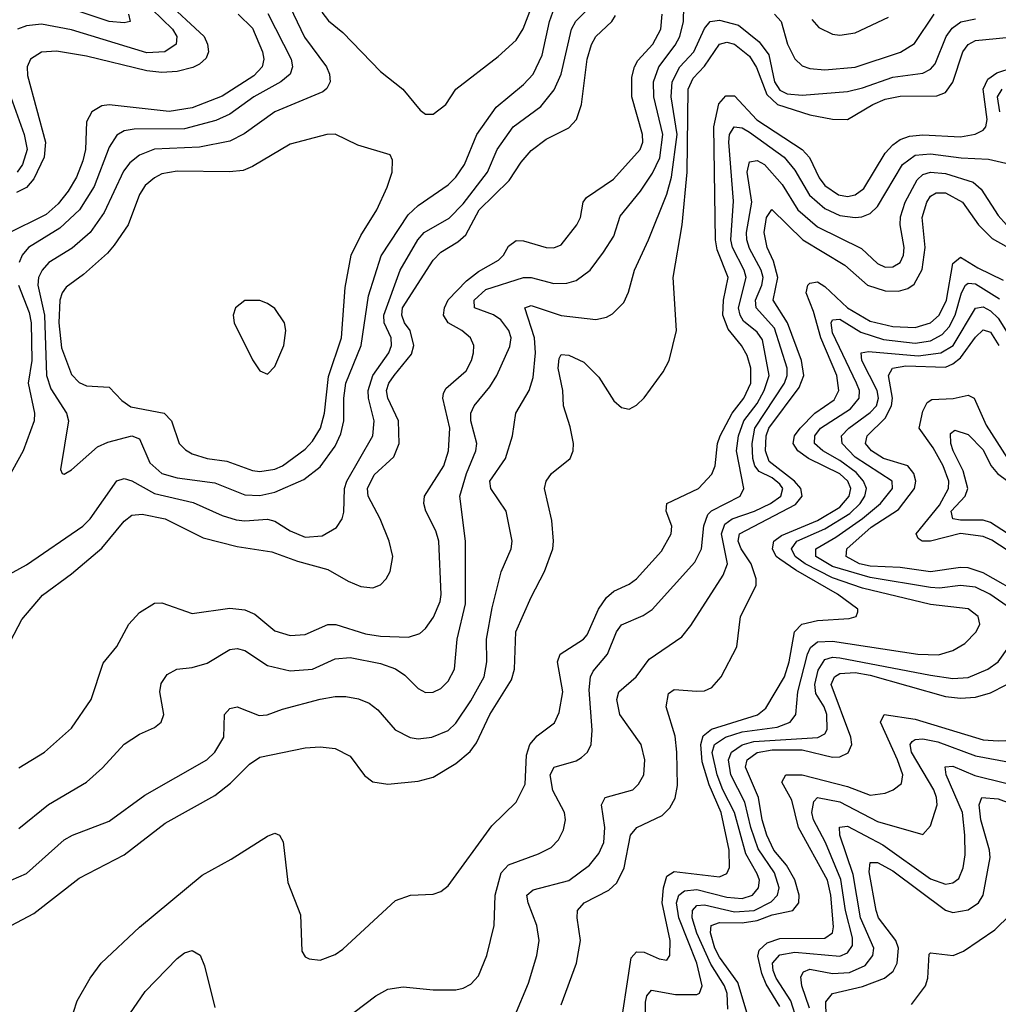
# Model space of a CAD drawing. Header units: inches. Extents: x 884549 to 1028252, y 526810 to 653624.
# Tile 788 of 1056: x 1013532 to 1016130, y 601241 to 603855. Entities that reach past the tile are written whole.
import ezdxf

# ---------------------------------------------------------------- set-up
doc = ezdxf.new("R2010")
doc.units = ezdxf.units.IN
doc.header["$MEASUREMENT"] = 0
doc.layers.add('B0610', color=7, linetype='Continuous')

msp = doc.modelspace()

# ---------------------------------------------------------------- linework, layer by layer
at = {"layer": 'B0610', "color": 5}
for points, elevation in [([(1014334.8, 603874.8), (1014352.2, 603852.2), (1014390, 603821.3), (1014490, 603717.3), (1014549.2, 603670), (1014595.1, 603615.1), (1014610, 603603.8), (1014630, 603604.2), (1014664, 603630), (1014690, 603670.2), (1014803, 603757), (1014850, 603800.2), (1014869.3, 603830.7), (1014913.2, 603946.8)], 2780), ([(1013914.6, 603910), (1014022.4, 603810), (1014031.2, 603790), (1014033.5, 603770), (1014027.1, 603752.9), (1014010, 603736.7), (1013992.2, 603727.8), (1013950, 603717.5), (1013910, 603714.3), (1013870, 603719), (1013710, 603758.5), (1013630, 603771.7), (1013590, 603768.8), (1013561.2, 603750), (1013552.3, 603730), (1013553.4, 603706.6), (1013600.8, 603530), (1013597.4, 603490), (1013570, 603432.5), (1013550.3, 603409.7), (1013524, 603396)], 2680), ([(1013855.4, 603910), (1013937.7, 603830), (1013949.2, 603810), (1013947.5, 603790), (1013918, 603770), (1013870, 603766.7), (1013670, 603827.9), (1013590, 603842.6), (1013550, 603838.4), (1013526, 603830)], 2660), ([(1013487.1, 602372.9), (1013550, 602407.3), (1013700.2, 602510), (1013719, 602530), (1013790, 602630.8), (1013810, 602636.4), (1013830, 602630.6), (1013890, 602596.8), (1013992.8, 602572.8), (1014070, 602538.2), (1014106.9, 602526.9), (1014130, 602524), (1014190, 602528.3), (1014210, 602523.1), (1014250, 602497.6), (1014290, 602481), (1014335.4, 602484.6), (1014373.4, 602506.5), (1014388.6, 602530), (1014392.6, 602547.4), (1014394.5, 602610), (1014400.4, 602630), (1014469.5, 602750), (1014473.6, 602790), (1014458.3, 602850), (1014457.4, 602870), (1014470, 602910), (1014511.9, 602970), (1014519.6, 602990), (1014518.3, 603010), (1014500, 603050), (1014499, 603070), (1014542.1, 603190), (1014589.5, 603270), (1014606.5, 603290), (1014672.1, 603327.9), (1014710, 603365.8), (1014774.5, 603450), (1014800.3, 603510), (1014842.5, 603570), (1014915.9, 603624.1), (1014951, 603669), (1014969.6, 603710), (1014997.6, 603830), (1015009, 603851), (1015047.5, 603890)], 2740), ([(1013530, 601707.8), (1013608.9, 601771.1), (1013709.5, 601830.5), (1013751.7, 601868.3), (1013810, 601931.3), (1013850, 601957.7), (1013890, 601975.6), (1013908, 601990), (1013914.6, 602010), (1013904, 602070), (1013908, 602092), (1013923.7, 602116.3), (1013949.3, 602130.7), (1013990, 602135), (1014030, 602146.7), (1014090, 602183), (1014110, 602185.5), (1014130, 602180.1), (1014190, 602139.8), (1014250, 602126.2), (1014309.2, 602130.8), (1014370, 602158.1), (1014410, 602161.5), (1014490, 602145.2), (1014530, 602131.6), (1014554.6, 602114.6), (1014590, 602079.4), (1014610, 602068.5), (1014630, 602069), (1014650, 602079.5), (1014670, 602098.2), (1014686.4, 602130), (1014693.8, 602210), (1014716.2, 602303.8), (1014716.2, 602470), (1014701.1, 602590), (1014718.8, 602650), (1014743.6, 602710), (1014745.6, 602730), (1014730.4, 602790), (1014730.4, 602810), (1014738.5, 602830), (1014780.3, 602879.7), (1014798.9, 602910), (1014833.2, 602986.8), (1014836.7, 603010), (1014831.1, 603030), (1014810, 603058.1), (1014790, 603071.1), (1014739.9, 603090), (1014739, 603110), (1014770, 603138.1), (1014870, 603170.5), (1014890, 603170.1), (1014950, 603154.5), (1014984.9, 603155.1), (1015010, 603162.6), (1015046.7, 603190), (1015082.6, 603237.4), (1015110, 603279.7), (1015126.7, 603333.3), (1015180.7, 603399.3), (1015212.2, 603447.8), (1015231.6, 603488.4), (1015239.5, 603550), (1015216.3, 603650), (1015214.7, 603690), (1015228.7, 603730), (1015272.8, 603787.2), (1015284.7, 603810), (1015294.3, 603850), (1015295.8, 603890)], 2660), ([(1014249.8, 603889.8), (1014288.5, 603808.5), (1014346.9, 603730), (1014355.1, 603710), (1014356.6, 603690), (1014347.9, 603672.1), (1014336.7, 603663.3), (1014210, 603610.3), (1014127.8, 603552.2), (1014090, 603532.1), (1014010, 603516.8), (1013890, 603511.4), (1013850, 603495.6), (1013825.1, 603474.9), (1013807.5, 603452.5), (1013756.9, 603343.1), (1013719.7, 603290), (1013671.9, 603248.1), (1013609.8, 603210.2), (1013591.8, 603190), (1013582.6, 603170), (1013580.8, 603150), (1013598.2, 603070), (1013603.7, 602910), (1013615.1, 602875.1), (1013656.6, 602810), (1013661.9, 602790), (1013640.5, 602660.5), (1013644.7, 602650), (1013650, 602648), (1013670, 602659.3), (1013738.8, 602721.2), (1013766.6, 602733.4), (1013830, 602750.1), (1013850, 602741.6), (1013878.1, 602678.1), (1013909.7, 602649.7), (1013950, 602638.1), (1014050, 602625.5), (1014130, 602593.7), (1014170, 602591.8), (1014210, 602600.4), (1014286.4, 602633.6), (1014330, 602667.5), (1014370, 602722.4), (1014384.9, 602755.1), (1014392.7, 602790), (1014392.6, 602850), (1014398.5, 602890), (1014438.5, 602990), (1014457.9, 603122.1), (1014492.2, 603227.8), (1014563.6, 603336.4), (1014590, 603361.3), (1014670, 603416.4), (1014690, 603436.8), (1014713, 603470), (1014746.2, 603550), (1014797.1, 603622.9), (1014870, 603683.1), (1014895.1, 603710), (1014919, 603761), (1014938.7, 603850), (1014952.5, 603887.5)], 2760), ([(1013820.7, 603870), (1013825.3, 603850), (1013810, 603846.2), (1013769.6, 603850.4), (1013650, 603889.9)], 2640), ([(1013447.2, 602090), (1013538.1, 602261.9), (1013593.1, 602326.9), (1013670, 602383.8), (1013750, 602451.6), (1013810, 602523.8), (1013830, 602539.4), (1013857.8, 602542.2), (1013918.6, 602530), (1014019.2, 602479.2), (1014110, 602456.2), (1014201.6, 602441.6), (1014270, 602416.8), (1014350, 602395.2), (1014403.9, 602363.9), (1014438.3, 602350), (1014470, 602346.8), (1014490, 602354.5), (1014505, 602370), (1014515.6, 602390), (1014522.9, 602430), (1014513, 602470), (1014489.3, 602530), (1014457.7, 602590), (1014455.8, 602610), (1014473.3, 602646.7), (1014526, 602694), (1014539.7, 602730), (1014537.9, 602790), (1014509.6, 602850), (1014506.4, 602870), (1014512.7, 602890), (1014526.2, 602910), (1014572.8, 602967.2), (1014578.9, 602990), (1014569.2, 603030), (1014553.8, 603050), (1014546.8, 603070), (1014548.4, 603090), (1014630, 603216.6), (1014650, 603237.4), (1014695.1, 603264.9), (1014716.6, 603283.4), (1014751.8, 603350), (1014832.2, 603427.8), (1014863.4, 603476.6), (1014890, 603507.7), (1014930, 603537.7), (1014990, 603567.9), (1015010.4, 603590), (1015023.5, 603630), (1015039.3, 603750), (1015050, 603789.2), (1015062, 603810), (1015104, 603850), (1015113.8, 603866.2)], 2720), ([(1014112.2, 603870), (1014150, 603832), (1014177.2, 603770), (1014180.1, 603750), (1014175.7, 603730), (1014153.8, 603706.2), (1014070, 603651.7), (1013990, 603620.9), (1013929.2, 603610.8), (1013770, 603629.2), (1013750, 603626.1), (1013723.4, 603610), (1013710, 603583.6), (1013706.7, 603510), (1013699.9, 603480.1), (1013683.2, 603436.8), (1013660.7, 603399.3), (1013634.3, 603365.7), (1013602.1, 603337.9), (1013495.6, 603284.4)], 2720), ([(1013530, 601868.7), (1013598.5, 601910), (1013670, 601973.8), (1013722.4, 602050), (1013754, 602146), (1013790, 602190.2), (1013822, 602250), (1013850, 602280.6), (1013890, 602305.6), (1013910, 602306.7), (1013990, 602278.3), (1014090, 602292.1), (1014130, 602288.3), (1014156.8, 602276.8), (1014210, 602231.8), (1014250, 602219.9), (1014290, 602222.5), (1014350.7, 602249.3), (1014371.2, 602248.8), (1014450, 602224.6), (1014490, 602218.5), (1014564.5, 602215.5), (1014594.8, 602225.2), (1014610, 602238), (1014631.1, 602268.9), (1014648.5, 602310), (1014651.1, 602328.9), (1014645, 602470), (1014637.5, 602497.5), (1014610.8, 602550), (1014605.1, 602570), (1014607.1, 602590), (1014658.2, 602670), (1014670.3, 602710), (1014673.9, 602770), (1014655.4, 602850), (1014657.2, 602862.8), (1014664, 602876), (1014717.4, 602922.6), (1014732, 602950), (1014736.7, 602970), (1014737.6, 602990), (1014729.3, 603010), (1014705.9, 603030), (1014669.5, 603050), (1014657.7, 603070), (1014659.9, 603090), (1014670, 603111.2), (1014718.2, 603161.8), (1014750, 603186.1), (1014803.4, 603216.6), (1014817.1, 603230), (1014830, 603253.2), (1014850, 603268.3), (1014870, 603267.9), (1014930, 603250.1), (1014950, 603249.5), (1014970, 603257.5), (1015011.1, 603310), (1015021, 603330), (1015028.4, 603370), (1015037.5, 603382.5), (1015108.5, 603431.5), (1015179.2, 603510), (1015186.6, 603530), (1015185.8, 603550), (1015157.8, 603650), (1015157.4, 603702.6), (1015164.3, 603730), (1015173.6, 603746.4), (1015213, 603790), (1015234.2, 603830), (1015238.4, 603870)], 2680), ([(1014191.4, 603871.4), (1014252.9, 603750), (1014256.6, 603730), (1014250.1, 603710), (1014225.4, 603690), (1014154.1, 603650), (1014090, 603603.7), (1014053, 603587), (1013970, 603565.3), (1013836, 603564), (1013810, 603559.5), (1013790, 603548.4), (1013770, 603516.8), (1013730, 603411.6), (1013691.1, 603350), (1013639, 603301), (1013555.7, 603250), (1013538.7, 603230), (1013530.7, 603210)], 2740), ([(1015536.6, 603870), (1015554.2, 603850), (1015570.9, 603790), (1015590, 603751), (1015610, 603732.1), (1015630, 603724.9), (1015670, 603721.5), (1015750, 603729), (1015871.1, 603768.9), (1015908, 603792), (1015959.9, 603870)], 2660), ([(1015635.6, 603855.6), (1015654.3, 603834.3), (1015690, 603816.6), (1015710, 603813.4), (1015750, 603820.1), (1015838.6, 603861.4)], 2680), ([(1013510, 601570.6), (1013550, 601587.8), (1013650, 601677), (1013672.8, 601690), (1013770, 601726.5), (1013864.3, 601795.7), (1014028.9, 601890), (1014049.9, 601910.1), (1014073.8, 601950), (1014076, 602010), (1014090, 602026), (1014110, 602030.2), (1014167.8, 602007.8), (1014189.2, 602009.2), (1014230, 602024.5), (1014330, 602050.6), (1014370, 602058.2), (1014398, 602058), (1014431.9, 602051.9), (1014460.2, 602040.2), (1014482.7, 602022.7), (1014529.2, 601969.2), (1014569.2, 601949.2), (1014590, 601945.9), (1014626.6, 601950), (1014670, 601967.4), (1014690, 601986.8), (1014730, 602046.6), (1014765.1, 602110), (1014772.5, 602150), (1014771.7, 602210), (1014786.9, 602293.1), (1014810.7, 602389.3), (1014836.7, 602450), (1014839.6, 602470), (1014824.1, 602550), (1014783.1, 602610), (1014780.6, 602630), (1014822, 602690), (1014840.2, 602750), (1014849.2, 602810), (1014884.6, 602870), (1014895.5, 602904.5), (1014901.6, 602970), (1014899, 603010), (1014873.5, 603090), (1014890, 603096.3), (1014970, 603069.2), (1015061.5, 603058.5), (1015090, 603064.9), (1015106.2, 603073.8), (1015136.4, 603103.6), (1015148.8, 603131.2), (1015164.3, 603190), (1015202, 603270), (1015250, 603391.8), (1015262.8, 603437.2), (1015277.7, 603550), (1015262.3, 603650), (1015264.5, 603690), (1015285.2, 603730), (1015322, 603770), (1015350, 603831.6), (1015365.2, 603850), (1015390, 603853.6), (1015440.6, 603840.6), (1015495.8, 603795.8), (1015521.2, 603761.2), (1015536.4, 603690), (1015550, 603668.1), (1015570, 603657.9), (1015610, 603654.3), (1015730, 603663.9), (1015770, 603673.6), (1015850, 603702.4), (1015930, 603713), (1015950, 603723.3), (1015962.5, 603737.5), (1015992.3, 603810), (1016007.9, 603832.1), (1016031.2, 603848.8), (1016070, 603857.1)], 2640), ([(1013510, 601449.5), (1013570, 601482.1), (1013690, 601575.7), (1013810, 601637.7), (1013918.7, 601721.3), (1014050, 601794.7), (1014092.2, 601827.8), (1014142, 601878), (1014170, 601896.6), (1014290, 601921.7), (1014330, 601924.1), (1014370, 601919.5), (1014410, 601899.3), (1014447.9, 601847.9), (1014470, 601831), (1014510, 601824.8), (1014590, 601833.1), (1014630, 601843.6), (1014690, 601879.6), (1014728.2, 601911.8), (1014745.2, 601934.8), (1014780.3, 602010), (1014838.3, 602101.7), (1014845.5, 602130), (1014849.9, 602230), (1014890, 602322), (1014926, 602390), (1014947.4, 602450), (1014949.9, 602470.1), (1014944.8, 602524.8), (1014925.3, 602610), (1014929.8, 602630), (1014943.9, 602650), (1014993.7, 602690), (1015001.7, 602710), (1015002.9, 602730), (1014994, 602774), (1014975.6, 602830), (1014974.5, 602870), (1014962, 602930), (1014964.3, 602955.7), (1014970, 602965.5), (1014990, 602963.9), (1015030, 602945.9), (1015070, 602906.1), (1015110, 602842.7), (1015130, 602825.5), (1015150, 602821.1), (1015170, 602831.3), (1015190, 602851.3), (1015240.4, 602919.6), (1015256.3, 602950), (1015275.7, 603030), (1015267.2, 603170), (1015291.1, 603310), (1015304.8, 603450), (1015307.2, 603670), (1015320.1, 603699.9), (1015350, 603731.7), (1015390, 603790.1), (1015410, 603795.6), (1015430, 603790.3), (1015470, 603758.3), (1015488.2, 603728.2), (1015516.1, 603656.1), (1015543.9, 603630), (1015630, 603602.7), (1015690, 603591.1), (1015730, 603589.6), (1015797.1, 603630), (1015830, 603644.1), (1015870, 603651.9), (1015967.1, 603652.9), (1015990, 603661.3), (1016010, 603688.7), (1016036.5, 603770), (1016050.8, 603789.2), (1016070, 603799.9), (1016188.5, 603811.5)], 2620), ([(1013665.4, 601190), (1013684.5, 601250), (1013719.4, 601310), (1013748.9, 601350), (1013850, 601445.4), (1014016.4, 601583.6), (1014093.8, 601626.2), (1014190, 601687.3), (1014210, 601694.7), (1014222, 601690), (1014232.1, 601672.1), (1014243.9, 601563.9), (1014278, 601478), (1014281.7, 601381.7), (1014290, 601366.8), (1014300.9, 601360.9), (1014330, 601357.6), (1014370, 601372.9), (1014390, 601386.9), (1014530, 601515.8), (1014570, 601530.2), (1014630, 601532.6), (1014650, 601540.2), (1014670, 601555.2), (1014785.7, 601714.3), (1014850, 601777.2), (1014874.6, 601825.4), (1014877.7, 601902.3), (1014886.3, 601930), (1014906.5, 601953.5), (1014952.1, 601987.9), (1014964.8, 602015.2), (1014974.6, 602070), (1014959.9, 602150), (1014967.3, 602170), (1015029.2, 602210), (1015038.7, 602221.2), (1015069.2, 602290), (1015090, 602320.7), (1015110, 602337.5), (1015150, 602356), (1015170, 602370.6), (1015236.3, 602443.7), (1015262.1, 602490), (1015264, 602510), (1015248.6, 602550), (1015250.6, 602570), (1015334.8, 602610), (1015370, 602648.2), (1015378.3, 602670), (1015384.6, 602730), (1015391.6, 602750), (1015423.5, 602810), (1015455, 602850), (1015473.6, 602890), (1015473.4, 602930), (1015463.6, 602963.6), (1015448.7, 602990), (1015412.8, 603032.8), (1015399.1, 603070), (1015400.7, 603110), (1015412.9, 603170), (1015384.2, 603244.2), (1015379.8, 603270), (1015375.6, 603570), (1015388.3, 603631.7), (1015407.1, 603652.9), (1015430, 603653), (1015489.2, 603589.2), (1015609.7, 603510), (1015629.2, 603489.2), (1015655, 603435), (1015670, 603415), (1015705.9, 603390), (1015730, 603385.3), (1015750.4, 603389.6), (1015773.6, 603406.4), (1015830, 603500.8), (1015850, 603523), (1015870, 603536.5), (1015894.6, 603545.4), (1015930, 603549.5), (1016030, 603543.9), (1016069.2, 603550.9), (1016090, 603561.6), (1016097.5, 603570), (1016100.5, 603590), (1016090.2, 603670), (1016102.8, 603697.2), (1016126.1, 603713.9), (1016170, 603727.8)], 2580), ([(1013509, 603649), (1013544.2, 603550), (1013552, 603510), (1013539.9, 603470), (1013525.7, 603450)], 2660), ([(1016134.2, 603610), (1016128.1, 603650), (1016140.7, 603670)], 2560), ([(1014390, 601196.8), (1014477.4, 601262.7), (1014510, 601280.5), (1014550, 601286.8), (1014630, 601279.2), (1014690, 601279.2), (1014710, 601283.2), (1014730, 601294.3), (1014750, 601315.8), (1014772.1, 601370), (1014791.8, 601450), (1014794.2, 601530), (1014810.9, 601590), (1014830, 601610.6), (1014910, 601639.8), (1014942.9, 601657.1), (1014962.8, 601677.2), (1014976.3, 601703.7), (1014981.7, 601730), (1014978.5, 601750), (1014947.9, 601807.9), (1014941, 601850), (1014951.1, 601870), (1015010, 601887.3), (1015024.1, 601895.9), (1015039.5, 601910), (1015049.2, 601930), (1015051.8, 601968.2), (1015044, 602076), (1015047.7, 602110), (1015054.6, 602125.4), (1015093.1, 602170), (1015116.7, 602230), (1015130, 602248.3), (1015187.5, 602272.5), (1015211.2, 602288.8), (1015325.1, 602414.9), (1015342.3, 602450), (1015348.9, 602511.1), (1015359.2, 602540.8), (1015368.8, 602551.2), (1015445, 602590), (1015454.4, 602610), (1015435.4, 602710), (1015440.3, 602750), (1015455.1, 602790), (1015490, 602835.9), (1015509.1, 602870), (1015522.2, 602910), (1015504.6, 603004.6), (1015490, 603024.9), (1015454.3, 603054.3), (1015445.1, 603070), (1015441, 603090), (1015460.6, 603170), (1015455.8, 603190), (1015424.4, 603250), (1015420.1, 603270), (1015427, 603373), (1015414.8, 603530), (1015416.9, 603550), (1015429.5, 603570.5), (1015450, 603567.7), (1015470, 603556), (1015561.7, 603490), (1015590, 603455.7), (1015628.8, 603388.8), (1015670, 603353.2), (1015710, 603334.6), (1015750, 603329.4), (1015768.2, 603331.8), (1015790, 603340.3), (1015810, 603358.5), (1015876.5, 603470), (1015910, 603495.5), (1015950, 603499), (1016031.9, 603488.1), (1016104.3, 603484.3), (1016150, 603473.7)], 2560), ([(1014847.1, 601210), (1014883, 601297), (1014904.9, 601370), (1014911.1, 601410), (1014905.6, 601450), (1014882.1, 601510), (1014878.8, 601530), (1014895.2, 601544.8), (1014990.5, 601569.5), (1015045.3, 601610), (1015070, 601640.6), (1015083.1, 601670), (1015085.6, 601710), (1015076.5, 601770), (1015086.6, 601790), (1015160.4, 601810), (1015175.3, 601824.7), (1015189, 601850), (1015191.8, 601890), (1015182, 601930), (1015125.3, 602010), (1015117.6, 602050), (1015122.6, 602070), (1015169.3, 602110), (1015203.1, 602156.9), (1015290, 602215.9), (1015314, 602246), (1015400.2, 602379.8), (1015411.7, 602410), (1015395.5, 602490), (1015404.5, 602515.5), (1015423.7, 602530), (1015483.4, 602550), (1015525.8, 602570), (1015553.3, 602590), (1015558, 602610), (1015550, 602621.8), (1015530, 602638.3), (1015495.1, 602655.1), (1015483.9, 602670), (1015478.4, 602690), (1015477.3, 602730), (1015483.8, 602770), (1015562.4, 602890), (1015570, 602910), (1015570.2, 602930), (1015536.2, 603036.2), (1015487.3, 603090), (1015485.8, 603110), (1015502.5, 603150), (1015505.8, 603170), (1015500.6, 603190), (1015470, 603247), (1015462.7, 603270), (1015461.7, 603290), (1015475.8, 603370), (1015463.3, 603450), (1015470, 603477.8), (1015490, 603480.8), (1015510.1, 603470), (1015556.9, 603416.9), (1015598.3, 603350), (1015650, 603304.7), (1015767.1, 603247.1), (1015810, 603207.2), (1015830, 603198.2), (1015850, 603198.9), (1015869.9, 603210.1), (1015878.6, 603230), (1015880.1, 603250), (1015869.5, 603310), (1015871.1, 603331.1), (1015883.1, 603370), (1015915, 603430), (1015930, 603443.7), (1015950, 603450), (1015990, 603446.8), (1016063.8, 603423.8), (1016085.1, 603405.1), (1016130, 603334.8), (1016152.5, 603310)], 2540), ([(1014970, 601239.1), (1015010.4, 601350), (1015021.3, 601410), (1015011.9, 601470), (1015012.9, 601490), (1015031.3, 601510), (1015096.2, 601543.8), (1015117.3, 601562.7), (1015137.4, 601602.6), (1015154, 601690), (1015170.6, 601710), (1015238.1, 601741.9), (1015258.1, 601761.9), (1015272.3, 601787.7), (1015278.5, 601821.5), (1015276.7, 601910), (1015272.4, 601952.4), (1015248.8, 602030), (1015254.6, 602065.4), (1015270, 602076.8), (1015330, 602071.6), (1015350, 602072.9), (1015370, 602081.7), (1015395, 602110), (1015436.1, 602190), (1015445.7, 602270), (1015487.7, 602352.3), (1015487.6, 602370), (1015474, 602410), (1015447.5, 602450), (1015440, 602470), (1015443.5, 602490), (1015592.2, 602567.8), (1015609.4, 602590), (1015606.1, 602610), (1015589.5, 602630), (1015521.9, 602681.9), (1015512.1, 602710), (1015513.7, 602750), (1015521.4, 602770), (1015602.1, 602877.9), (1015613.7, 602910), (1015607.6, 602950), (1015570.9, 603050), (1015532.7, 603110), (1015544.7, 603170), (1015533.5, 603213.5), (1015516.5, 603250), (1015508.4, 603290), (1015514.8, 603330), (1015529.1, 603350.9), (1015611.7, 603270), (1015722.9, 603202.9), (1015783.1, 603150), (1015830, 603134.7), (1015865.5, 603134.5), (1015890, 603141.1), (1015906.9, 603153.1), (1015928.5, 603191.5), (1015936.1, 603250), (1015928.6, 603330), (1015940.4, 603370), (1015950, 603385.9), (1015965.1, 603394.9), (1015990, 603395), (1016035.5, 603370), (1016077.7, 603310), (1016113.9, 603273.9), (1016150, 603253.8)], 2520), ([(1015123.3, 601150), (1015155.7, 601364.3), (1015170, 601379.8), (1015190, 601378.6), (1015230, 601361.3), (1015250, 601358.2), (1015258.4, 601370), (1015258.8, 601410), (1015238.2, 601510), (1015241.4, 601550), (1015250, 601580.6), (1015270, 601593.6), (1015390, 601579.3), (1015410, 601587.8), (1015416.4, 601603.6), (1015415.6, 601650), (1015394.2, 601750), (1015362.9, 601822.9), (1015343.9, 601884), (1015340.8, 601930), (1015346.7, 601953.3), (1015369, 601971), (1015491, 602009), (1015513.5, 602026.5), (1015563.2, 602110), (1015575.1, 602150), (1015589.3, 602230), (1015608.8, 602250), (1015650, 602259.4), (1015734.6, 602265.4), (1015753.2, 602270), (1015757.2, 602282.8), (1015757.6, 602290), (1015703.6, 602330), (1015593, 602393), (1015550, 602422.6), (1015540.8, 602430), (1015530.6, 602450), (1015534.8, 602470), (1015555, 602485), (1015650, 602524.8), (1015710, 602560.4), (1015734.7, 602590), (1015738.9, 602610), (1015731, 602630), (1015710, 602649.1), (1015626.9, 602690), (1015598.3, 602710), (1015585.9, 602730), (1015589.7, 602750), (1015604.1, 602770), (1015643.6, 602810), (1015694.5, 602845.5), (1015707, 602870), (1015702, 602910), (1015659.2, 603010), (1015640.1, 603080.1), (1015620.2, 603130), (1015624.8, 603150), (1015630, 603155.3), (1015650, 603158.6), (1015670, 603146.2), (1015730, 603089.4), (1015790, 603054), (1015850, 603039.9), (1015910, 603037.5), (1015950, 603049.8), (1015973.8, 603070), (1015993.2, 603110), (1016010, 603207.7), (1016030, 603224.5), (1016075.8, 603195.8), (1016142.9, 603162.9)], 2480), ([(1015193.6, 601130), (1015193.6, 601246.4), (1015197.2, 601262.8), (1015210, 601277.8), (1015273.1, 601266.9), (1015330, 601266.2), (1015337, 601270), (1015344.5, 601290), (1015330.2, 601350), (1015282.1, 601470), (1015275.8, 601510), (1015282.1, 601530), (1015297.7, 601542.3), (1015330, 601545.7), (1015410, 601524.9), (1015450, 601521.4), (1015477.5, 601530), (1015493.8, 601550), (1015496.1, 601570), (1015490, 601587.3), (1015459.9, 601639.9), (1015429.8, 601750), (1015399, 601810), (1015384.1, 601850), (1015370.7, 601909.3), (1015376.9, 601930), (1015406.4, 601950), (1015450, 601963.8), (1015543.2, 601976.8), (1015577.5, 601990), (1015593.3, 602010), (1015597.9, 602070), (1015623.4, 602170), (1015631.8, 602188.2), (1015650, 602203.2), (1015690, 602204.5), (1015917.1, 602170), (1015971.4, 602168.6), (1016010, 602179.8), (1016041.3, 602198.7), (1016071.4, 602230), (1016081.4, 602250), (1016076.8, 602270), (1016050, 602290.7), (1015950, 602302.5), (1015770, 602345.7), (1015690, 602373), (1015617.3, 602410), (1015591.5, 602430), (1015581.3, 602450), (1015595.1, 602470), (1015670, 602502.7), (1015736.5, 602543.5), (1015763.5, 602570), (1015776.4, 602590), (1015780.4, 602610), (1015772.7, 602630), (1015752.8, 602652.8), (1015710, 602684.5), (1015664.4, 602710), (1015642.6, 602730), (1015643.3, 602750), (1015658.4, 602770), (1015737.9, 602822.1), (1015761.3, 602850), (1015761.6, 602870), (1015754.1, 602890), (1015690, 603023.8), (1015686.5, 603050), (1015690, 603058.1), (1015710, 603060.1), (1015765.1, 603025.1), (1015825.9, 603005.9), (1015910, 602995.9), (1015950, 603002.5), (1015981.4, 603018.6), (1016000.2, 603039.8), (1016016.3, 603070), (1016032.5, 603130), (1016043.6, 603150), (1016050, 603155.6), (1016070, 603153.6), (1016133.7, 603113.7)], 2460), ([(1013529, 603150), (1013557.4, 603077.4), (1013562.3, 603050), (1013564.2, 602950), (1013554.7, 602890), (1013571.4, 602810), (1013571.1, 602790), (1013541.7, 602710), (1013480.7, 602599.3)], 2740), ([(1016165.3, 602290), (1016107.6, 602330), (1016070, 602347.9), (1016030, 602352.6), (1015974.4, 602345.6), (1015950, 602346.9), (1015790, 602374.2), (1015690, 602402.8), (1015646.4, 602430), (1015646.4, 602450), (1015699.3, 602480.7), (1015769.9, 602530.1), (1015817.7, 602570), (1015849.1, 602610), (1015848.5, 602630), (1015750, 602693.1), (1015716.3, 602730), (1015714.3, 602750), (1015733.8, 602770), (1015790, 602811.5), (1015806.6, 602830), (1015812, 602850), (1015808.6, 602870), (1015768.3, 602950), (1015766.4, 602970), (1015785.8, 602974.2), (1015918, 602962), (1015978.2, 602970), (1016010.7, 602990), (1016070, 603088.6), (1016090, 603092.6), (1016110, 603082.1), (1016130, 603062.6), (1016163, 603010)], 2440), ([(1016202.9, 602322.9), (1016090, 602386.5), (1016050, 602399.1), (1016030, 602400.2), (1015950, 602388.5), (1015870, 602400.1), (1015790, 602404.3), (1015762.3, 602410), (1015726.9, 602430), (1015727.9, 602450), (1015792.6, 602507.4), (1015865.2, 602554.8), (1015907.7, 602610), (1015911.1, 602630), (1015906.5, 602650), (1015890, 602669.9), (1015825.6, 602690), (1015794.1, 602710), (1015778.2, 602730), (1015782.1, 602750), (1015830, 602796.9), (1015846.6, 602830), (1015849.6, 602850.4), (1015838.8, 602910), (1015849.5, 602930), (1015884.5, 602935.5), (1015990, 602932.7), (1016010, 602941.4), (1016030, 602957.3), (1016070, 603012), (1016090, 603031.3), (1016110, 603025), (1016131.9, 602990)], 2420), ([(1016210, 602410), (1016113, 602473), (1016090, 602482.7), (1016030, 602490.8), (1015950, 602470.5), (1015928.3, 602470), (1015917.3, 602477.3), (1015912.4, 602490), (1015974.2, 602565.7), (1015998.4, 602610), (1015999.1, 602630), (1015983.8, 602670), (1015957.9, 602717.9), (1015920.6, 602770), (1015930, 602815.8), (1015941.5, 602838.5), (1015953.8, 602846.2), (1016011, 602849), (1016050, 602857.9), (1016066.2, 602850), (1016098.2, 602778.2), (1016155, 602690)], 2380), ([(1016230, 602442.3), (1016110, 602520), (1016090, 602526.4), (1016030, 602525.9), (1016009.9, 602530), (1016005.4, 602550), (1016042.2, 602590), (1016049.5, 602610), (1016036.9, 602656.9), (1016010.3, 602710), (1016004.2, 602730), (1016003.7, 602756.3), (1016014.9, 602765.1), (1016050, 602753.5), (1016090, 602712.6), (1016110.9, 602670.9), (1016128.4, 602650), (1016186.8, 602606.8)], 2360), ([(1015412.6, 601227.4), (1015410.7, 601269.4), (1015403.5, 601290), (1015367.5, 601347.5), (1015330.2, 601429.8), (1015317.5, 601470), (1015318.5, 601490), (1015330, 601502.8), (1015350, 601505), (1015430, 601486.5), (1015481.9, 601490), (1015527.2, 601512.8), (1015544.6, 601530), (1015548.4, 601550), (1015536.2, 601590), (1015493, 601653), (1015473.2, 601710), (1015457.3, 601777.3), (1015420, 601850), (1015413.8, 601890), (1015422.2, 601910), (1015450.5, 601929.5), (1015481.2, 601938.8), (1015651.4, 601948.6), (1015670, 601958.7), (1015676.1, 601970), (1015675.2, 602010), (1015668.4, 602030), (1015646.1, 602066.1), (1015643.1, 602090), (1015652.3, 602127.7), (1015670, 602155.8), (1015690, 602161.9), (1015710, 602160.7), (1015950, 602114.4), (1016010, 602105.9), (1016050, 602108), (1016103, 602130), (1016129.9, 602150), (1016186.8, 602230)], 2440), ([(1015472, 601190), (1015438.7, 601298.7), (1015390, 601366.1), (1015377.8, 601390), (1015366.2, 601430), (1015368.4, 601450), (1015390, 601457.7), (1015450, 601456.6), (1015490, 601462.7), (1015530, 601478.2), (1015584.7, 601490), (1015600.7, 601510), (1015601.6, 601530), (1015590, 601571.3), (1015567.9, 601610), (1015534.7, 601650), (1015515.6, 601690), (1015503.3, 601730), (1015493.6, 601790), (1015459, 601870), (1015463.8, 601890), (1015490.5, 601909.5), (1015530, 601916.6), (1015610, 601915.9), (1015690, 601896.5), (1015710, 601897.9), (1015732.1, 601907.9), (1015741.3, 601930), (1015738.7, 601950), (1015687.1, 602090), (1015695.2, 602110), (1015710, 602119.3), (1015750, 602121.4), (1015790, 602114.1), (1015990, 602057.6), (1016030, 602053.3), (1016070, 602056), (1016110, 602067.8), (1016151.4, 602088.6)], 2420), ([(1015550, 601234.7), (1015513.8, 601293.9), (1015502.4, 601322.4), (1015491.6, 601368.4), (1015495.4, 601384.6), (1015516.6, 601403.4), (1015550, 601414.9), (1015670, 601415.8), (1015689.9, 601430), (1015693.3, 601446.7), (1015685.6, 601530), (1015677.3, 601570), (1015600.2, 601710), (1015582.5, 601782.5), (1015555.7, 601830), (1015566.5, 601850), (1015610, 601849.5), (1015730, 601818.7), (1015790, 601795.8), (1015830, 601800.8), (1015851.6, 601810), (1015873.1, 601826.9), (1015876.7, 601850), (1015863.2, 601890), (1015817.6, 601990), (1015827.6, 602010), (1015910, 601997.3), (1016090, 601943.1), (1016130, 601940.1), (1016230, 601944.8)], 2380), ([(1015596.8, 601196.8), (1015579.6, 601250), (1015540.7, 601310), (1015532.5, 601330), (1015531.2, 601350), (1015550, 601372), (1015590, 601379.3), (1015710, 601368.3), (1015730, 601377.1), (1015743, 601397), (1015743.3, 601416.7), (1015725.1, 601490), (1015712.4, 601572.4), (1015671.9, 601670), (1015640.1, 601730), (1015635, 601750), (1015640.5, 601779.5), (1015650, 601790.1), (1015710, 601777.9), (1015810, 601725.8), (1015930, 601691.6), (1015950, 601714.4), (1015968.1, 601770), (1015966.6, 601790), (1015959, 601810), (1015900.1, 601910), (1015896.3, 601930), (1015901.7, 601938.3), (1015910, 601944), (1015930, 601945.2), (1015970, 601937.6), (1016070, 601899.9), (1016170, 601881.5)], 2360), ([(1015629, 601230), (1015609, 601290), (1015606.2, 601313.8), (1015613, 601327), (1015630, 601334.2), (1015690, 601322.5), (1015735.2, 601324.8), (1015776.6, 601343.4), (1015797.4, 601370), (1015799.8, 601390), (1015764.7, 601470), (1015745, 601585), (1015709.7, 601690), (1015709.2, 601710.8), (1015730, 601713.3), (1015823.9, 601663.9), (1015950, 601573.8), (1015990, 601559.4), (1016010, 601562.7), (1016025.4, 601574.6), (1016037.3, 601602.7), (1016042.6, 601637.4), (1016041.9, 601690), (1016035.7, 601750), (1015992.2, 601850), (1015988.9, 601871.1), (1016010, 601872.9), (1016067.9, 601848), (1016150, 601827.9)], 2340), ([(1015674.1, 601170), (1015672.6, 601247.3), (1015690.4, 601269.6), (1015770, 601287.6), (1015828.1, 601310), (1015851.6, 601328.4), (1015861.7, 601350), (1015865.1, 601390), (1015858.8, 601410), (1015812, 601470), (1015805.9, 601490), (1015787.3, 601592.7), (1015790, 601617.5), (1015810, 601617.1), (1015850, 601595), (1015990, 601490.4), (1016010, 601484.4), (1016050, 601491.4), (1016077.5, 601510), (1016089.9, 601530), (1016108.4, 601630), (1016107, 601650), (1016084.3, 601730), (1016079.2, 601770), (1016086.3, 601790), (1016130, 601785.9), (1016230, 601748.6)], 2320), ([(1015899.6, 601240.4), (1015936.8, 601290), (1015943.1, 601310), (1015946.5, 601373.5), (1015950, 601377.5), (1016010.2, 601369.8), (1016038.1, 601381.9), (1016121.3, 601438.7), (1016162.2, 601477.8)], 2280), ([(1013825.1, 601214.9), (1013865.6, 601274.4), (1013950, 601362.4), (1013970, 601377.3), (1013990, 601383.6), (1014011, 601371), (1014023.1, 601343.1), (1014050, 601231.8)], 2560)]:
    msp.add_lwpolyline(points, dxfattribs=dict(at, elevation=elevation))
for points, elevation in [([(1014370, 603551.1), (1014347.3, 603550), (1014250, 603524.5), (1014150, 603464.9), (1014125.3, 603454.7), (1014089.2, 603450.8), (1013950, 603452.4), (1013910, 603445.5), (1013890, 603434.7), (1013865.7, 603414.3), (1013850, 603390.6), (1013819.9, 603310), (1013783.4, 603256.6), (1013765.3, 603234.7), (1013701.8, 603178.2), (1013655.6, 603144.4), (1013644.8, 603130), (1013638.9, 603110), (1013636.3, 603050), (1013643.6, 602983.6), (1013670, 602912.8), (1013690, 602892), (1013710, 602882.5), (1013770, 602878.9), (1013803.4, 602843.4), (1013826.9, 602826.9), (1013915.9, 602810), (1013935.4, 602790), (1013955.9, 602730), (1013972.5, 602712.5), (1013990, 602702.3), (1014030, 602690.1), (1014082.6, 602682.6), (1014150, 602657.6), (1014170, 602655.3), (1014210, 602661.7), (1014230, 602670.4), (1014290, 602714.4), (1014310, 602735.6), (1014330.6, 602770), (1014341.6, 602810), (1014352.2, 602907.8), (1014387, 603010), (1014396.4, 603143.6), (1014412.6, 603230), (1014437.8, 603282.2), (1014480.1, 603350), (1014508.3, 603410), (1014520.9, 603450), (1014522, 603482), (1014515.8, 603495.8), (1014430, 603521.6)], 2780), ([(1014170, 603109.7), (1014130.4, 603109.6), (1014104.9, 603090), (1014099.3, 603070), (1014102, 603050), (1014150, 602952.2), (1014170, 602922.4), (1014190, 602913.7), (1014210, 602933.7), (1014233.1, 602990), (1014238.8, 603030), (1014235.2, 603050), (1014210, 603088.4), (1014190, 603101.7)], 2820)]:
    msp.add_lwpolyline(points, close=True, dxfattribs=dict(at, elevation=elevation))

doc.saveas('drawing.dxf')
